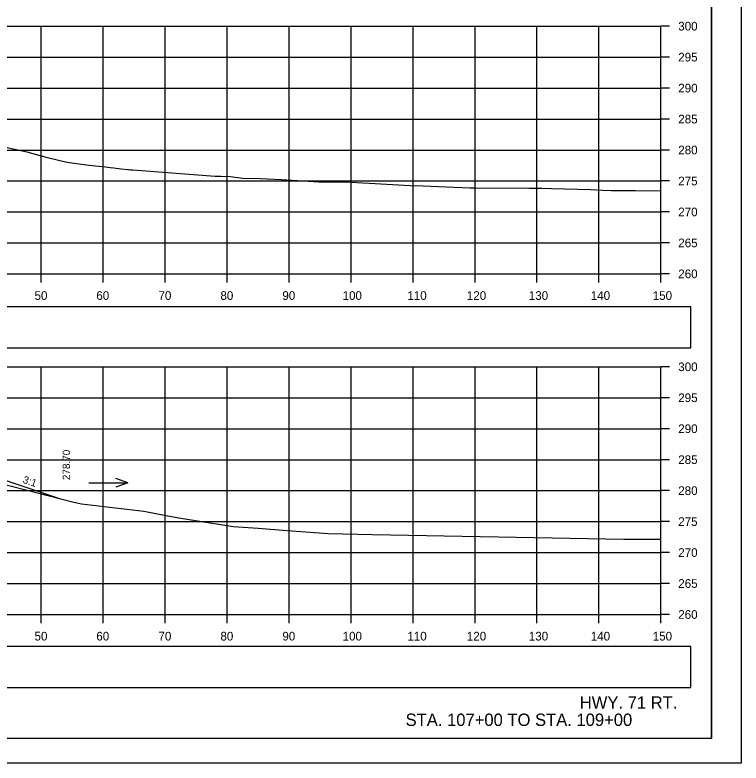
# Model space of a CAD drawing. Extents: x 285 to 4233, y -659 to 3710.
# Drawn here: x 2605.3 to 2722.4, y -343.8 to -223 of the extents above; entities that cross this region are included whole.
import ezdxf

# ---------------------------------------------------------------- set-up
doc = ezdxf.new("R2010")
doc.units = 0
for name, color, linetype in [('R_Axis', 7, 'Continuous'), ('R_Axis Annot', 7, 'Continuous'), ('R_Border', 7, 'Continuous'), ('R_Draft', 7, 'Continuous'), ('R_Exist Surface', 7, 'Continuous'), ('R_Fin Surface', 7, 'Continuous'), ('R_Grid', 7, 'Continuous'), ('R_No Plot', 7, 'Continuous'), ('R_Water Annot', 7, 'Continuous'), ('R_Xsect Elev', 7, 'Continuous'), ('R_Xsect Slope', 7, 'Continuous')]:
    doc.layers.add(name, color=color, linetype=linetype)

msp = doc.modelspace()

# ---------------------------------------------------------------- linework, layer by layer
at = {"layer": 'R_Axis'}
for p, q in [((2709.5, -264.85), (2709.5, -224.85)), ((2710.9, -224.85), (2709.5, -224.85)), ((2710.9, -229.85), (2709.5, -229.85)), ((2710.9, -234.85), (2709.5, -234.85)), ((2710.9, -239.85), (2709.5, -239.85)), ((2710.9, -244.85), (2709.5, -244.85)), ((2710.9, -249.85), (2709.5, -249.85)), ((2710.9, -254.85), (2709.5, -254.85)), ((2710.9, -259.85), (2709.5, -259.85)), ((2409.5, -264.85), (2709.5, -264.85)), ((2609.5, -266.25), (2609.5, -264.85)), ((2619.5, -266.25), (2619.5, -264.85)), ((2629.5, -266.25), (2629.5, -264.85)), ((2639.5, -266.25), (2639.5, -264.85)), ((2649.5, -266.25), (2649.5, -264.85)), ((2659.5, -266.25), (2659.5, -264.85)), ((2669.5, -266.25), (2669.5, -264.85)), ((2679.5, -266.25), (2679.5, -264.85)), ((2689.5, -266.25), (2689.5, -264.85)), ((2699.5, -266.25), (2699.5, -264.85)), ((2709.5, -266.25), (2709.5, -264.85)), ((2710.9, -264.85), (2709.5, -264.85)), ((2709.5, -319.85), (2709.5, -279.85)), ((2710.9, -279.85), (2709.5, -279.85)), ((2710.9, -284.85), (2709.5, -284.85)), ((2710.9, -289.85), (2709.5, -289.85)), ((2710.9, -294.85), (2709.5, -294.85)), ((2710.9, -299.85), (2709.5, -299.85)), ((2710.9, -304.85), (2709.5, -304.85)), ((2710.9, -309.85), (2709.5, -309.85)), ((2710.9, -314.85), (2709.5, -314.85)), ((2409.5, -319.85), (2709.5, -319.85)), ((2609.5, -321.25), (2609.5, -319.85)), ((2619.5, -321.25), (2619.5, -319.85)), ((2629.5, -321.25), (2629.5, -319.85)), ((2639.5, -321.25), (2639.5, -319.85)), ((2649.5, -321.25), (2649.5, -319.85)), ((2659.5, -321.25), (2659.5, -319.85)), ((2669.5, -321.25), (2669.5, -319.85)), ((2679.5, -321.25), (2679.5, -319.85)), ((2689.5, -321.25), (2689.5, -319.85)), ((2699.5, -321.25), (2699.5, -319.85)), ((2709.5, -321.25), (2709.5, -319.85)), ((2710.9, -319.85), (2709.5, -319.85))]:
    msp.add_line(p, q, dxfattribs=at)
at = {"layer": 'R_Axis Annot'}
for points in [[(2573.96, -276.81), (2714.32, -276.81), (2714.32, -270.16), (2573.96, -270.16)], [(2573.96, -331.65), (2714.32, -331.65), (2714.32, -325), (2573.96, -325)]]:
    msp.add_lwpolyline(points, close=True, dxfattribs=at)
at = {"layer": 'R_Border'}
for q in [(2717.68, -134.39), (2401.5, -339.85)]:
    msp.add_line((2717.68, -339.85), q, dxfattribs=at)
at = {"layer": 'R_Exist Surface'}
for points in [[(2603.7, -244.41), (2607.19, -245.16), (2610.08, -245.94), (2612.49, -246.55), (2613.65, -246.83), (2617.19, -247.27), (2619.87, -247.58), (2620.62, -247.66), (2621.21, -247.72), (2622.38, -247.87), (2623.43, -248), (2623.6, -248.01), (2623.89, -248.04), (2624.3, -248.06), (2637.58, -249.08), (2638.46, -249.09), (2639.99, -249.14), (2642.04, -249.39), (2644.8, -249.47), (2648.26, -249.63), (2654.3, -249.99), (2658.4, -249.97), (2662.44, -250.18), (2669.02, -250.56), (2671.11, -250.64), (2678.67, -250.94), (2679.51, -250.97), (2688.24, -251), (2690.28, -251.01), (2691.85, -251.06), (2698.2, -251.25), (2700, -251.34), (2701.48, -251.4), (2703, -251.4), (2705.37, -251.4), (2709.5, -251.42)], [(2596.47, -297.05), (2614.77, -301.71), (2615.48, -301.89), (2616, -301.96), (2626.05, -303.17), (2629.92, -303.91), (2632, -304.3), (2634.41, -304.69), (2640.46, -305.65), (2644.49, -305.93), (2649.18, -306.31), (2655.81, -306.78), (2662.93, -306.92), (2703.53, -307.71), (2707.39, -307.68), (2709.5, -307.67)]]:
    msp.add_lwpolyline(points, dxfattribs=at)
at = {"layer": 'R_Fin Surface'}
msp.add_lwpolyline([(2498.74, -303.24), (2517.5, -296.99), (2541.5, -292.99), (2547.5, -293.14), (2571.5, -293.75), (2573.5, -293.8), (2581.5, -294.12), (2601.5, -297.46), (2612.59, -301.15)], dxfattribs=at)
at = {"layer": 'R_Grid'}
for p, q in [((2409.5, -224.85), (2709.5, -224.85)), ((2609.5, -264.85), (2609.5, -224.85)), ((2619.5, -264.85), (2619.5, -224.85)), ((2629.5, -264.85), (2629.5, -224.85)), ((2639.5, -264.85), (2639.5, -224.85)), ((2649.5, -264.85), (2649.5, -224.85)), ((2659.5, -264.85), (2659.5, -224.85)), ((2669.5, -264.85), (2669.5, -224.85)), ((2679.5, -264.85), (2679.5, -224.85)), ((2689.5, -264.85), (2689.5, -224.85)), ((2699.5, -264.85), (2699.5, -224.85)), ((2709.5, -264.85), (2709.5, -224.85)), ((2409.5, -229.85), (2709.5, -229.85)), ((2409.5, -234.85), (2709.5, -234.85)), ((2409.5, -239.85), (2709.5, -239.85)), ((2409.5, -244.85), (2709.5, -244.85)), ((2409.5, -249.85), (2709.5, -249.85)), ((2409.5, -254.85), (2709.5, -254.85)), ((2409.5, -259.85), (2709.5, -259.85)), ((2409.5, -264.85), (2709.5, -264.85)), ((2409.5, -279.85), (2709.5, -279.85)), ((2609.5, -319.85), (2609.5, -279.85)), ((2619.5, -319.85), (2619.5, -279.85)), ((2629.5, -319.85), (2629.5, -279.85)), ((2639.5, -319.85), (2639.5, -279.85)), ((2649.5, -319.85), (2649.5, -279.85)), ((2659.5, -319.85), (2659.5, -279.85)), ((2669.5, -319.85), (2669.5, -279.85)), ((2679.5, -319.85), (2679.5, -279.85)), ((2689.5, -319.85), (2689.5, -279.85)), ((2699.5, -319.85), (2699.5, -279.85)), ((2709.5, -319.85), (2709.5, -279.85)), ((2409.5, -284.85), (2709.5, -284.85)), ((2409.5, -289.85), (2709.5, -289.85)), ((2409.5, -294.85), (2709.5, -294.85)), ((2409.5, -299.85), (2709.5, -299.85)), ((2409.5, -304.85), (2709.5, -304.85)), ((2409.5, -309.85), (2709.5, -309.85)), ((2409.5, -314.85), (2709.5, -314.85)), ((2409.5, -319.85), (2709.5, -319.85))]:
    msp.add_line(p, q, dxfattribs=at)
at = {"layer": 'R_No Plot'}
msp.add_line((2389.1, -343.83), (2722.43, -343.83), dxfattribs=at)
for points in [[(2389.09, -130.5), (2722.43, -130.5), (2722.43, -343.84), (2389.09, -343.84)], [(2635.42, -134.39), (2655.04, -134.39), (2655.04, -144.27), (2671.15, -144.27), (2694.35, -144.27), (2694.47, -172.43), (2717.68, -172.43), (2717.68, -339.85), (2401.5, -339.85), (2401.5, -134.39)]]:
    msp.add_lwpolyline(points, close=True, dxfattribs=at)
at = {"layer": 'R_Water Annot'}
for p, q in [((2623.45, -298.57), (2621.52, -297.87)), ((2617.16, -298.57), (2623.45, -298.57)), ((2623.45, -298.57), (2621.52, -299.27))]:
    msp.add_line(p, q, dxfattribs=at)

# ---------------------------------------------------------------- texts
at = {"layer": 'R_Axis Annot'}
for s, p in [('300', (2712.3, -225.55)), ('295', (2712.3, -230.55)), ('290', (2712.3, -235.55)), ('285', (2712.3, -240.55)), ('280', (2712.3, -245.55)), ('275', (2712.3, -250.55)), ('270', (2712.3, -255.55)), ('265', (2712.3, -260.55)), ('260', (2712.3, -265.55)), ('50', (2608.41, -269.05)), ('60', (2618.38, -269.05)), ('70', (2628.41, -269.05)), ('80', (2638.41, -269.05)), ('90', (2648.41, -269.05)), ('100', (2658.13, -269.05)), ('110', (2668.58, -269.05)), ('120', (2678.18, -269.05)), ('130', (2688.18, -269.05)), ('140', (2698.18, -269.05)), ('150', (2708.18, -269.05)), ('300', (2712.3, -280.55)), ('295', (2712.3, -285.55)), ('290', (2712.3, -290.55)), ('285', (2712.3, -295.55)), ('280', (2712.3, -300.55)), ('275', (2712.3, -305.55)), ('270', (2712.3, -310.55)), ('265', (2712.3, -315.55)), ('260', (2712.3, -320.55)), ('50', (2608.41, -324.05)), ('60', (2618.38, -324.05)), ('70', (2628.41, -324.05)), ('80', (2638.41, -324.05)), ('90', (2648.41, -324.05)), ('100', (2658.13, -324.05)), ('110', (2668.58, -324.05)), ('120', (2678.18, -324.05)), ('130', (2688.18, -324.05)), ('140', (2698.18, -324.05)), ('150', (2708.18, -324.05))]:
    msp.add_text(s, height=1.4, dxfattribs=at).set_placement(p)
at = {"layer": 'R_Draft'}
for s, p in [('HWY. 71 RT. ', (2696.41, -335.07)), ('STA. 107+00 TO STA. 109+00', (2668.3, -337.85))]:
    msp.add_text(s, height=2, dxfattribs=at).set_placement(p)
at = {"layer": 'R_Xsect Elev'}
msp.add_text('278.70', height=1.2, rotation=90, dxfattribs=at).set_placement((2614.14, -298.15))
at = {"layer": 'R_Xsect Slope'}
msp.add_text('3:1', height=1.2, rotation=341.5651, dxfattribs=at).set_placement((2606.42, -298.57))

doc.saveas('drawing.dxf')
